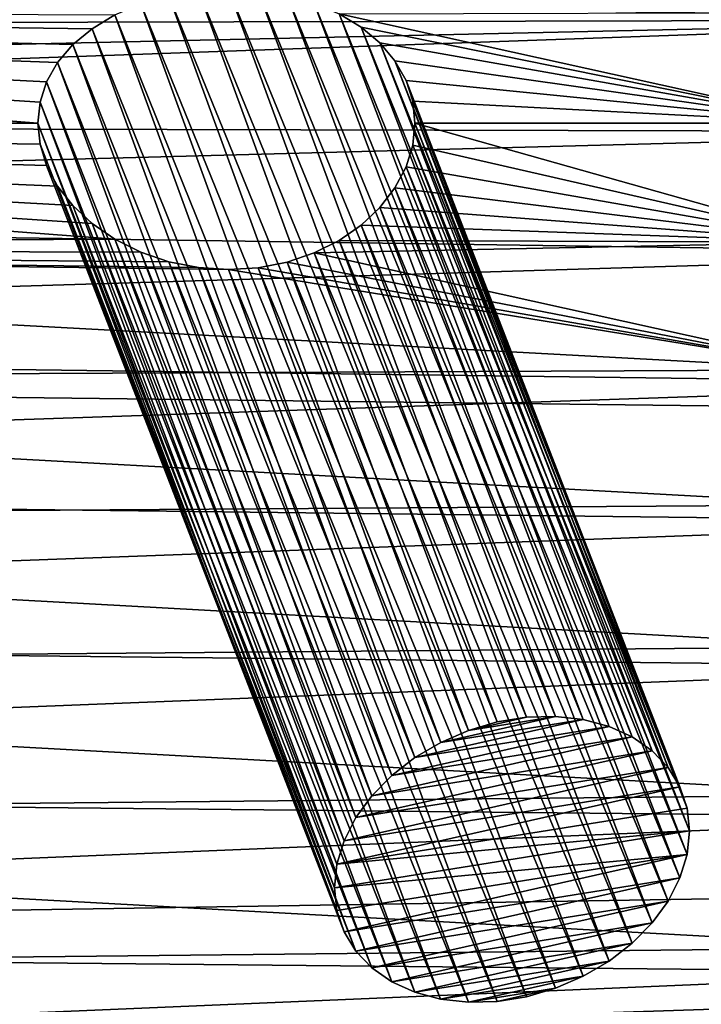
# Model space of a CAD drawing. Header units: metres. Extents: x -44 to 117, y -432 to 89.
# Tile 1054 of 1056: x 97 to 109, y 3 to 20. Entities that reach past the tile are written whole.
import ezdxf

# ---------------------------------------------------------------- set-up
doc = ezdxf.new("R2010")
doc.units = ezdxf.units.M
doc.layers.add('solid_125568', color=7, linetype='CONTINUOUS')

msp = doc.modelspace()

# ---------------------------------------------------------------- linework, layer by layer
at = {"layer": 'solid_125568'}
for points in [[(115.80777, 19.905901, 72.046013), (115.845055, 21.637897, 70.162155), (66.634186, 20.737595, 71.184052)], [(115.80777, 19.905901, 72.046013), (66.634186, 20.737595, 71.184052), (66.341377, 19.788443, 72.16201)], [(104.945183, 7.865472, 47.301479), (99.869949, 20.309113, 32.370247), (100.370468, 20.392366, 32.456741)], [(105.435059, 8.008527, 47.262074), (100.370468, 20.392366, 32.456741), (100.879982, 20.420675, 32.486317)], [(105.435059, 8.008527, 47.262074), (104.945183, 7.865472, 47.301479), (100.370468, 20.392366, 32.456741)], [(105.932106, 8.088179, 47.167133), (100.879982, 20.420675, 32.486317), (101.385338, 20.394249, 32.458698)], [(105.932106, 8.088179, 47.167133), (105.435059, 8.008527, 47.262074), (100.879982, 20.420675, 32.486317)], [(106.421959, 8.102131, 47.019409), (101.385338, 20.394249, 32.458698), (101.873901, 20.314274, 32.375576)], [(106.421959, 8.102131, 47.019409), (105.932106, 8.088179, 47.167133), (101.385338, 20.394249, 32.458698)], [(104.475449, 7.662895, 47.284386), (99.393974, 20.17251, 32.2299), (99.869949, 20.309113, 32.370247)], [(104.945183, 7.865472, 47.301479), (104.475449, 7.662895, 47.284386), (99.869949, 20.309113, 32.370247)], [(106.891716, 8.050102, 46.822853), (101.873901, 20.314274, 32.375576), (102.333588, 20.182995, 32.240589)], [(106.891716, 8.050102, 46.822853), (106.421959, 8.102131, 47.019409), (101.873901, 20.314274, 32.375576)], [(72.986145, 20.102451, 32.158661), (97.650192, 18.155605, 30.362991), (73.012909, 18.155605, 30.362991)], [(97.687607, 18.510851, 30.666115), (97.650192, 18.155605, 30.362991), (72.986145, 20.102451, 32.158661)], [(97.799667, 18.85482, 30.969494), (97.687607, 18.510851, 30.666115), (72.986145, 20.102451, 32.158661)], [(97.985817, 19.181477, 31.266991), (97.799667, 18.85482, 30.969494), (72.986145, 20.102451, 32.158661)], [(98.243744, 19.483461, 31.550512), (97.985817, 19.181477, 31.266991), (72.986145, 20.102451, 32.158661)], [(98.569443, 19.753868, 31.811598), (98.243744, 19.483461, 31.550512), (72.986145, 20.102451, 32.158661)], [(98.956375, 19.985811, 32.041183), (98.569443, 19.753868, 31.811598), (72.986145, 20.102451, 32.158661)], [(104.038361, 7.406117, 47.211182), (98.956375, 19.985811, 32.041183), (99.393974, 20.17251, 32.2299)], [(104.475449, 7.662895, 47.284386), (104.038361, 7.406117, 47.211182), (99.393974, 20.17251, 32.2299)], [(107.328812, 7.933399, 46.582664), (102.333588, 20.182995, 32.240589), (102.754974, 20.002996, 32.058403)], [(107.328812, 7.933399, 46.582664), (106.891716, 8.050102, 46.822853), (102.333588, 20.182995, 32.240589)], [(111.185905, 20.026829, 32.082333), (111.146767, 18.155605, 30.362991), (102.754974, 20.002996, 32.058403)], [(115.80777, 19.905901, 72.046013), (66.049957, 18.79331, 73.092979), (65.863319, 18.129122, 73.666695)], [(115.696526, 18.00563, 73.76947), (115.80777, 19.905901, 72.046013), (65.863319, 18.129122, 73.666695)], [(115.80777, 19.905901, 72.046013), (66.341377, 19.788443, 72.16201), (66.049957, 18.79331, 73.092979)], [(103.646309, 7.102371, 47.083912), (98.569443, 19.753868, 31.811598), (98.956375, 19.985811, 32.041183)], [(104.038361, 7.406117, 47.211182), (103.646309, 7.102371, 47.083912), (98.956375, 19.985811, 32.041183)], [(103.128746, 19.777727, 31.834967), (102.754974, 20.002996, 32.058403), (111.146767, 18.155605, 30.362991)], [(107.720802, 7.755332, 46.305668), (102.754974, 20.002996, 32.058403), (103.128746, 19.777727, 31.834967)], [(107.720802, 7.755332, 46.305668), (107.328812, 7.933399, 46.582664), (102.754974, 20.002996, 32.058403)], [(103.31002, 6.760091, 46.906158), (98.243744, 19.483461, 31.550512), (98.569443, 19.753868, 31.811598)], [(103.646309, 7.102371, 47.083912), (103.31002, 6.760091, 46.906158), (98.569443, 19.753868, 31.811598)], [(103.446465, 19.511673, 31.577429), (103.128746, 19.777727, 31.834967), (111.146767, 18.155605, 30.362991)], [(108.057076, 7.520834, 45.999451), (103.128746, 19.777727, 31.834967), (103.446465, 19.511673, 31.577429)], [(108.057076, 7.520834, 45.999451), (107.720802, 7.755332, 46.305668), (103.128746, 19.777727, 31.834967)], [(103.038147, 6.388025, 46.682446), (97.985817, 19.181477, 31.266991), (98.243744, 19.483461, 31.550512)], [(103.31002, 6.760091, 46.906158), (103.038147, 6.388025, 46.682446), (98.243744, 19.483461, 31.550512)], [(103.701576, 19.209652, 31.293098), (103.446465, 19.511673, 31.577429), (111.146767, 18.155605, 30.362991)], [(108.328934, 7.235916, 45.671894), (103.446465, 19.511673, 31.577429), (103.701576, 19.209652, 31.293098)], [(108.328934, 7.235916, 45.671894), (108.057076, 7.520834, 45.999451), (103.446465, 19.511673, 31.577429)], [(103.888176, 18.877857, 30.990171), (103.701576, 19.209652, 31.293098), (111.146767, 18.155605, 30.362991)], [(108.528496, 6.908666, 45.332344), (103.701576, 19.209652, 31.293098), (103.888176, 18.877857, 30.990171)], [(108.528496, 6.908666, 45.332344), (108.328934, 7.235916, 45.671894), (103.701576, 19.209652, 31.293098)], [(102.838562, 5.996782, 46.419113), (97.799667, 18.85482, 30.969494), (97.985817, 19.181477, 31.266991)], [(103.038147, 6.388025, 46.682446), (102.838562, 5.996782, 46.419113), (97.985817, 19.181477, 31.266991)], [(102.71666, 5.597198, 46.123501), (97.687607, 18.510851, 30.666115), (97.799667, 18.85482, 30.969494)], [(102.838562, 5.996782, 46.419113), (102.71666, 5.597198, 46.123501), (97.799667, 18.85482, 30.969494)], [(104.001785, 18.52401, 30.67754), (103.888176, 18.877857, 30.990171), (111.146767, 18.155605, 30.362991)], [(108.650406, 6.548162, 44.99017), (103.888176, 18.877857, 30.990171), (104.001785, 18.52401, 30.67754)], [(108.650406, 6.548162, 44.99017), (108.528496, 6.908666, 45.332344), (103.888176, 18.877857, 30.990171)], [(104.001785, 18.52401, 30.67754), (111.146767, 18.155605, 30.362991), (104.039993, 18.155605, 30.362991)], [(108.650406, 6.548162, 44.99017), (104.001785, 18.52401, 30.67754), (104.039993, 18.155605, 30.362991)], [(102.675613, 5.199661, 45.803288), (97.650192, 18.155605, 30.362991), (97.687607, 18.510851, 30.666115)], [(102.71666, 5.597198, 46.123501), (102.675613, 5.199661, 45.803288), (97.687607, 18.510851, 30.666115)], [(115.696526, 18.00563, 73.76947), (65.863319, 18.129122, 73.666695), (65.474129, 16.675035, 74.805084)], [(72.986145, 16.049227, 28.757589), (73.012909, 18.155605, 30.362991), (98.955887, 16.185385, 28.852207)], [(73.012909, 18.155605, 30.362991), (98.569115, 16.451731, 29.040745), (98.955887, 16.185385, 28.852207)], [(73.012909, 18.155605, 30.362991), (98.243553, 16.755753, 29.261673), (98.569115, 16.451731, 29.040745)], [(73.012909, 18.155605, 30.362991), (97.985672, 17.08742, 29.509851), (98.243553, 16.755753, 29.261673)], [(73.012909, 18.155605, 30.362991), (97.799637, 17.436979, 29.779781), (97.985672, 17.08742, 29.509851)], [(73.012909, 18.155605, 30.362991), (97.687607, 17.795414, 30.065792), (97.799637, 17.436979, 29.779781)], [(73.012909, 18.155605, 30.362991), (97.650192, 18.155605, 30.362991), (97.687607, 17.795414, 30.065792)], [(102.716652, 4.815287, 45.4674), (97.687607, 17.795414, 30.065792), (97.650192, 18.155605, 30.362991)], [(102.716652, 4.815287, 45.4674), (97.650192, 18.155605, 30.362991), (102.675613, 5.199661, 45.803288)], [(104.001778, 17.781828, 30.054777), (104.039993, 18.155605, 30.362991), (111.185898, 16.137739, 28.81896)], [(108.691444, 6.163788, 44.654282), (104.039993, 18.155605, 30.362991), (104.001778, 17.781828, 30.054777)], [(104.039993, 18.155605, 30.362991), (111.146767, 18.155605, 30.362991), (111.185898, 16.137739, 28.81896)], [(108.691444, 6.163788, 44.654282), (108.650406, 6.548162, 44.99017), (104.039993, 18.155605, 30.362991)], [(115.513702, 15.946832, 75.320282), (115.696526, 18.00563, 73.76947), (65.474129, 16.675035, 74.805084)], [(102.716652, 4.815287, 45.4674), (97.799637, 17.436979, 29.779781), (97.687607, 17.795414, 30.065792)], [(103.888153, 17.412483, 29.76058), (104.001778, 17.781828, 30.054777), (111.185898, 16.137739, 28.81896)], [(108.650406, 5.766251, 44.334068), (104.001778, 17.781828, 30.054777), (103.888153, 17.412483, 29.76058)], [(108.650406, 5.766251, 44.334068), (108.691444, 6.163788, 44.654282), (104.001778, 17.781828, 30.054777)], [(102.838562, 4.454783, 45.125225), (97.985672, 17.08742, 29.509851), (97.799637, 17.436979, 29.779781)], [(102.716652, 4.815287, 45.4674), (102.838562, 4.454783, 45.125225), (97.799637, 17.436979, 29.779781)], [(103.7015, 17.056484, 29.486383), (103.888153, 17.412483, 29.76058), (111.185898, 16.137739, 28.81896)], [(108.528496, 5.366667, 44.038456), (103.888153, 17.412483, 29.76058), (103.7015, 17.056484, 29.486383)], [(108.528496, 5.366667, 44.038456), (108.650406, 5.766251, 44.334068), (103.888153, 17.412483, 29.76058)], [(103.038124, 4.127532, 44.785675), (98.243553, 16.755753, 29.261673), (97.985672, 17.08742, 29.509851)], [(102.838562, 4.454783, 45.125225), (103.038124, 4.127532, 44.785675), (97.985672, 17.08742, 29.509851)], [(103.446381, 16.724045, 29.23834), (103.7015, 17.056484, 29.486383), (111.185898, 16.137739, 28.81896)], [(108.328911, 4.975424, 43.775124), (103.7015, 17.056484, 29.486383), (103.446381, 16.724045, 29.23834)], [(108.328911, 4.975424, 43.775124), (108.528496, 5.366667, 44.038456), (103.7015, 17.056484, 29.486383)], [(103.309982, 3.842615, 44.458118), (98.569115, 16.451731, 29.040745), (98.243553, 16.755753, 29.261673)], [(103.038124, 4.127532, 44.785675), (103.309982, 3.842615, 44.458118), (98.243553, 16.755753, 29.261673)], [(103.128601, 16.424198, 29.021038), (103.446381, 16.724045, 29.23834), (111.185898, 16.137739, 28.81896)], [(108.057037, 4.603358, 43.551411), (103.446381, 16.724045, 29.23834), (103.128601, 16.424198, 29.021038)], [(108.057037, 4.603358, 43.551411), (108.328911, 4.975424, 43.775124), (103.446381, 16.724045, 29.23834)], [(115.513702, 15.946832, 75.320282), (65.474129, 16.675035, 74.805084), (64.912354, 14.404086, 76.303833)], [(103.646255, 3.608117, 44.151901), (98.955887, 16.185385, 28.852207), (98.569115, 16.451731, 29.040745)], [(103.309982, 3.842615, 44.458118), (103.646255, 3.608117, 44.151901), (98.569115, 16.451731, 29.040745)], [(102.75473, 16.165012, 28.837971), (103.128601, 16.424198, 29.021038), (111.185898, 16.137739, 28.81896)], [(107.720749, 4.261078, 43.373657), (103.128601, 16.424198, 29.021038), (102.75473, 16.165012, 28.837971)], [(107.720749, 4.261078, 43.373657), (108.057037, 4.603358, 43.551411), (103.128601, 16.424198, 29.021038)], [(72.986145, 16.049227, 28.757589), (98.955887, 16.185385, 28.852207), (99.393639, 15.966969, 28.70101)], [(104.038246, 3.43005, 43.874905), (99.393639, 15.966969, 28.70101), (98.955887, 16.185385, 28.852207)], [(103.646255, 3.608117, 44.151901), (104.038246, 3.43005, 43.874905), (98.955887, 16.185385, 28.852207)], [(72.906105, 13.800356, 27.355707), (72.986145, 16.049227, 28.757589), (111.302742, 13.977058, 27.4555)], [(72.986145, 16.049227, 28.757589), (100.879623, 15.671214, 28.501045), (111.302742, 13.977058, 27.4555)], [(72.986145, 16.049227, 28.757589), (100.369926, 15.705326, 28.523836), (100.879623, 15.671214, 28.501045)], [(72.986145, 16.049227, 28.757589), (99.869461, 15.805022, 28.590845), (100.369926, 15.705326, 28.523836)], [(72.986145, 16.049227, 28.757589), (99.393639, 15.966969, 28.70101), (99.869461, 15.805022, 28.590845)], [(102.333382, 15.954392, 28.692385), (102.75473, 16.165012, 28.837971), (111.185898, 16.137739, 28.81896)], [(107.328697, 3.957332, 43.246387), (102.75473, 16.165012, 28.837971), (102.333382, 15.954392, 28.692385)], [(102.333382, 15.954392, 28.692385), (111.185898, 16.137739, 28.81896), (111.302742, 13.977058, 27.4555)], [(107.328697, 3.957332, 43.246387), (107.720749, 4.261078, 43.373657), (102.75473, 16.165012, 28.837971)], [(115.263474, 13.740538, 76.685188), (115.513702, 15.946832, 75.320282), (64.912354, 14.404086, 76.303833)], [(104.475342, 3.313347, 43.634716), (99.869461, 15.805022, 28.590845), (99.393639, 15.966969, 28.70101)], [(104.038246, 3.43005, 43.874905), (104.475342, 3.313347, 43.634716), (99.393639, 15.966969, 28.70101)], [(101.873581, 15.798664, 28.586544), (102.333382, 15.954392, 28.692385), (111.302742, 13.977058, 27.4555)], [(106.891609, 3.700554, 43.173183), (102.333382, 15.954392, 28.692385), (101.873581, 15.798664, 28.586544)], [(106.891609, 3.700554, 43.173183), (107.328697, 3.957332, 43.246387), (102.333382, 15.954392, 28.692385)], [(104.945107, 3.261318, 43.43816), (100.369926, 15.705326, 28.523836), (99.869461, 15.805022, 28.590845)], [(104.475342, 3.313347, 43.634716), (104.945107, 3.261318, 43.43816), (99.869461, 15.805022, 28.590845)], [(105.434952, 3.27527, 43.290436), (100.879623, 15.671214, 28.501045), (100.369926, 15.705326, 28.523836)], [(104.945107, 3.261318, 43.43816), (105.434952, 3.27527, 43.290436), (100.369926, 15.705326, 28.523836)], [(100.879623, 15.671214, 28.501045), (101.384857, 15.702941, 28.522232), (111.302742, 13.977058, 27.4555)], [(105.931999, 3.354922, 43.195496), (101.384857, 15.702941, 28.522232), (100.879623, 15.671214, 28.501045)], [(101.384857, 15.702941, 28.522232), (101.873581, 15.798664, 28.586544), (111.302742, 13.977058, 27.4555)], [(106.421875, 3.497977, 43.15609), (101.873581, 15.798664, 28.586544), (101.384857, 15.702941, 28.522232)], [(105.931999, 3.354922, 43.195496), (106.421875, 3.497977, 43.15609), (101.384857, 15.702941, 28.522232)], [(106.421875, 3.497977, 43.15609), (106.891609, 3.700554, 43.173183), (101.873581, 15.798664, 28.586544)], [(105.434952, 3.27527, 43.290436), (105.931999, 3.354922, 43.195496), (100.879623, 15.671214, 28.501045)], [(115.263474, 13.740538, 76.685188), (64.912354, 14.404086, 76.303833), (64.37011, 12.00337, 77.575333)], [(72.906105, 13.800356, 27.355707), (111.302742, 13.977058, 27.4555), (111.349815, 13.338977, 27.102938)], [(114.952049, 11.400507, 77.849815), (115.263474, 13.740538, 76.685188), (64.37011, 12.00337, 77.575333)], [(72.773239, 11.42697, 26.169371), (72.906105, 13.800356, 27.355707), (111.494621, 11.686767, 26.285883)], [(72.906105, 13.800356, 27.355707), (111.349815, 13.338977, 27.102938), (111.494621, 11.686767, 26.285883)], [(114.952049, 11.400507, 77.849815), (64.37011, 12.00337, 77.575333), (63.852547, 9.496861, 78.60849)], [(72.773239, 11.42697, 26.169371), (111.494621, 11.686767, 26.285883), (111.756355, 9.281045, 25.322924)], [(114.588203, 8.943984, 78.799484), (114.952049, 11.400507, 77.849815), (63.852547, 9.496861, 78.60849)], [(72.588341, 8.94743, 25.209164), (72.773239, 11.42697, 26.169371), (111.756355, 9.281045, 25.322924)], [(114.588203, 8.943984, 78.799484), (63.852547, 9.496861, 78.60849), (63.36441, 6.909016, 79.395073)], [(72.588341, 8.94743, 25.209164), (111.756355, 9.281045, 25.322924), (112.080315, 6.775207, 24.579006)], [(114.183273, 6.392406, 79.520279), (114.588203, 8.943984, 78.799484), (63.36441, 6.909016, 79.395073)], [(72.352768, 6.383021, 24.485037), (72.588341, 8.94743, 25.209164), (112.080315, 6.775207, 24.579006)], [(106.891716, 8.050102, 46.822853), (104.038361, 7.406117, 47.211182), (104.475449, 7.662895, 47.284386)], [(107.328812, 7.933399, 46.582664), (104.038361, 7.406117, 47.211182), (106.891716, 8.050102, 46.822853)], [(106.421959, 8.102131, 47.019409), (104.475449, 7.662895, 47.284386), (104.945183, 7.865472, 47.301479)], [(106.891716, 8.050102, 46.822853), (104.475449, 7.662895, 47.284386), (106.421959, 8.102131, 47.019409)], [(106.421959, 8.102131, 47.019409), (104.945183, 7.865472, 47.301479), (105.932106, 8.088179, 47.167133)], [(105.932106, 8.088179, 47.167133), (104.945183, 7.865472, 47.301479), (105.435059, 8.008527, 47.262074)], [(107.328812, 7.933399, 46.582664), (103.646309, 7.102371, 47.083912), (104.038361, 7.406117, 47.211182)], [(107.720802, 7.755332, 46.305668), (103.646309, 7.102371, 47.083912), (107.328812, 7.933399, 46.582664)], [(107.720802, 7.755332, 46.305668), (103.31002, 6.760091, 46.906158), (103.646309, 7.102371, 47.083912)], [(108.057076, 7.520834, 45.999451), (103.31002, 6.760091, 46.906158), (107.720802, 7.755332, 46.305668)], [(108.057076, 7.520834, 45.999451), (103.038147, 6.388025, 46.682446), (103.31002, 6.760091, 46.906158)], [(108.328934, 7.235916, 45.671894), (103.038147, 6.388025, 46.682446), (108.057076, 7.520834, 45.999451)], [(108.328934, 7.235916, 45.671894), (102.838562, 5.996782, 46.419113), (103.038147, 6.388025, 46.682446)], [(108.528496, 6.908666, 45.332344), (102.838562, 5.996782, 46.419113), (108.328934, 7.235916, 45.671894)], [(114.183273, 6.392406, 79.520279), (63.36441, 6.909016, 79.395073), (62.910049, 4.264493, 79.929535)], [(108.528496, 6.908666, 45.332344), (102.71666, 5.597198, 46.123501), (102.838562, 5.996782, 46.419113)], [(108.650406, 6.548162, 44.99017), (102.71666, 5.597198, 46.123501), (108.528496, 6.908666, 45.332344)], [(72.352768, 6.383021, 24.485037), (112.080315, 6.775207, 24.579006), (112.456139, 4.188633, 24.066469)], [(108.691444, 6.163788, 44.654282), (102.71666, 5.597198, 46.123501), (108.650406, 6.548162, 44.99017)], [(113.969643, 5.089039, 79.791016), (114.183273, 6.392406, 79.520279), (62.910049, 4.264493, 79.929535)], [(72.068245, 3.756151, 24.004993), (72.352768, 6.383021, 24.485037), (112.456139, 4.188633, 24.066469)], [(108.691444, 6.163788, 44.654282), (102.675613, 5.199661, 45.803288), (102.71666, 5.597198, 46.123501)], [(108.650406, 5.766251, 44.334068), (102.675613, 5.199661, 45.803288), (108.691444, 6.163788, 44.654282)], [(102.716652, 4.815287, 45.4674), (102.675613, 5.199661, 45.803288), (108.650406, 5.766251, 44.334068)], [(102.716652, 4.815287, 45.4674), (108.650406, 5.766251, 44.334068), (102.838562, 4.454783, 45.125225)], [(102.838562, 4.454783, 45.125225), (108.650406, 5.766251, 44.334068), (108.528496, 5.366667, 44.038456)], [(102.838562, 4.454783, 45.125225), (108.528496, 5.366667, 44.038456), (103.038124, 4.127532, 44.785675)], [(103.038124, 4.127532, 44.785675), (108.528496, 5.366667, 44.038456), (108.328911, 4.975424, 43.775124)], [(113.751152, 3.772007, 80.000366), (113.969643, 5.089039, 79.791016), (62.910049, 4.264493, 79.929535)], [(103.038124, 4.127532, 44.785675), (108.328911, 4.975424, 43.775124), (103.309982, 3.842615, 44.458118)], [(103.309982, 3.842615, 44.458118), (108.328911, 4.975424, 43.775124), (108.057037, 4.603358, 43.551411)], [(103.309982, 3.842615, 44.458118), (108.057037, 4.603358, 43.551411), (103.646255, 3.608117, 44.151901)], [(103.646255, 3.608117, 44.151901), (108.057037, 4.603358, 43.551411), (107.720749, 4.261078, 43.373657)], [(113.751152, 3.772007, 80.000366), (62.910049, 4.264493, 79.929535), (62.493347, 1.588045, 80.2089)], [(72.068245, 3.756151, 24.004993), (112.456139, 4.188633, 24.066469), (112.870537, 1.547389, 23.796331)], [(103.646255, 3.608117, 44.151901), (107.720749, 4.261078, 43.373657), (104.038246, 3.43005, 43.874905)], [(104.038246, 3.43005, 43.874905), (107.720749, 4.261078, 43.373657), (107.328697, 3.957332, 43.246387)], [(104.038246, 3.43005, 43.874905), (107.328697, 3.957332, 43.246387), (104.475342, 3.313347, 43.634716)], [(104.475342, 3.313347, 43.634716), (107.328697, 3.957332, 43.246387), (106.891609, 3.700554, 43.173183)], [(113.672134, 3.298074, 80.060196), (113.751152, 3.772007, 80.000366), (62.493347, 1.588045, 80.2089)], [(71.736946, 1.089333, 23.774879), (72.068245, 3.756151, 24.004993), (112.870537, 1.547389, 23.796331)], [(104.475342, 3.313347, 43.634716), (106.891609, 3.700554, 43.173183), (104.945107, 3.261318, 43.43816)], [(104.945107, 3.261318, 43.43816), (106.891609, 3.700554, 43.173183), (106.421875, 3.497977, 43.15609)], [(104.945107, 3.261318, 43.43816), (106.421875, 3.497977, 43.15609), (105.434952, 3.27527, 43.290436)], [(105.434952, 3.27527, 43.290436), (106.421875, 3.497977, 43.15609), (105.931999, 3.354922, 43.195496)], [(113.529846, 2.445159, 80.147453), (113.672134, 3.298074, 80.060196), (62.493347, 1.588045, 80.2089)]]:
    msp.add_3dface(points, dxfattribs=at)

doc.saveas('drawing.dxf')
